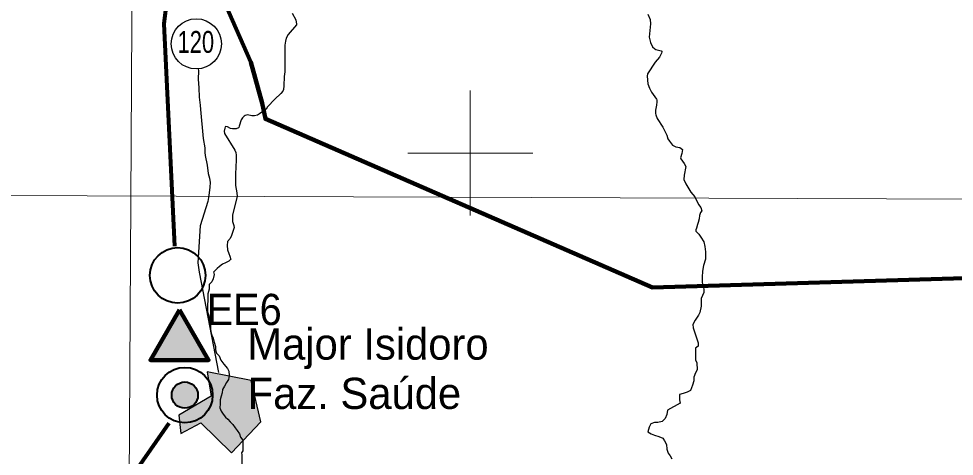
# Model space of a CAD drawing. Extents: x 553962 to 842807, y 8883888 to 9032388.
# Drawn here: x 717768 to 732752, y 8945147 to 8952150 of the extents above; entities that cross this region are included whole.
import ezdxf
from ezdxf.enums import TextEntityAlignment as Align

# ---------------------------------------------------------------- set-up
doc = ezdxf.new("R2010")
doc.units = 0
doc.header["$LTSCALE"] = 200
for name, color, linetype, lineweight in [('1', 7, 'Continuous', 13), ('12', 7, 'Continuous', 25), ('2', 7, 'Continuous', 13), ('21', 7, 'Continuous', 25), ('24', 7, 'Continuous', 25), ('28', 7, 'Continuous', 40), ('41', 7, 'Continuous', 40), ('48', 7, 'Continuous', 25), ('9', 7, 'Continuous', 90)]:
    doc.layers.add(name, color=color, linetype=linetype, lineweight=lineweight)

msp = doc.modelspace()

# ---------------------------------------------------------------- hatches: boundary and pattern name
at = {"layer": '21'}
msp.add_hatch(color=256, dxfattribs=at).paths.add_polyline_path([(720787.1, 8946496.4), (720850.6, 8946110.2), (720334.5, 8945806.5), (720363, 8945511.1), (720684.9, 8945680.2), (721175.9, 8945203.6), (721647.6, 8945700.8), (721491.5, 8946358.8)])
at = {"layer": '28'}
for points in [[(720343.6, 8947493.5), (720809.7, 8946686.1), (719877.5, 8946686.1)], [(720639.5, 8946126, 1), (720218.7, 8946126, 1)]]:
    msp.add_hatch(color=256, dxfattribs=at).paths.add_polyline_path(points)

# ---------------------------------------------------------------- linework, layer by layer
at = {"layer": '1'}
msp.add_line((565315.3, 8949866.8), (791497.7, 8949052.2), dxfattribs=at)
msp.add_lwpolyline([(719978.9, 9023574.5), (719561.6, 8949232.2), (719215.6, 8890710.6)], dxfattribs=at)
at = {"layer": '12'}
for points in [[(720644.9, 8951350), (720646.6, 8951317.5), (720645, 8951184.2), (720655.2, 8951046.6), (720660.7, 8950896.5), (720676.6, 8950767.3), (720679.5, 8950698.6), (720720, 8950234.3), (720748.8, 8950083.7), (720750.6, 8950010.8), (720756.6, 8949959.2), (720786.4, 8949804.4), (720801.7, 8949671.1), (720822.7, 8949598), (720833.3, 8949529.3), (720830.9, 8949456.4), (720814.3, 8949323), (720797.8, 8949224.2)], [(720797.8, 8949224.2), (720675.5, 8948838), (720637.7, 8948242.1), (720657.5, 8948094.3), (720969.8, 8946485.6)]]:
    msp.add_lwpolyline(points, dxfattribs=at)
at = {"layer": '2'}
for p, q in [((725000, 8949000), (725000, 8951000)), ((724000, 8950000), (726000, 8950000))]:
    msp.add_line(p, q, dxfattribs=at)
at = {"layer": '21'}
msp.add_lwpolyline([(720787.1, 8946496.4), (720850.6, 8946110.2), (720334.5, 8945806.5), (720363, 8945511.1), (720684.9, 8945680.2), (721175.9, 8945203.6), (721647.6, 8945700.8), (721491.5, 8946358.8)], close=True, dxfattribs=at)
at = {"layer": '24'}
for points in [[(722149.9, 8952237.2), (722206.1, 8952129.9), (722219.2, 8952064.8), (722214.7, 8952053.4), (722083.3, 8951895.2), (722050.7, 8951840.8)], [(727843.8, 8952222.5), (727880.4, 8952138.2), (727886.1, 8952068.9), (727868, 8951855.6), (727886.6, 8951768.9), (727917.6, 8951701.7), (727953.7, 8951666), (727971.5, 8951657.5), (728059.2, 8951635.3), (728067.2, 8951629.9), (728070.5, 8951619.7), (728065.6, 8951598.7), (728032.7, 8951533.3), (727962.4, 8951454.6), (727839.5, 8951269.9), (727832.7, 8951229.1), (727845.7, 8951109.5), (727868.8, 8951037.2), (727900.2, 8950972.9), (727980.7, 8950863.7), (727986.6, 8950849.9), (727988.4, 8950820.9), (727984.7, 8950765.2), (727967.7, 8950684.6), (727966.2, 8950633.4), (727970.7, 8950612.8), (727995.9, 8950553.3), (728084, 8950413), (728146, 8950288.8), (728166.5, 8950228.6), (728190.4, 8950188.3), (728241.6, 8950126.4), (728291.3, 8950100.9), (728357.7, 8950086.8), (728400.8, 8950059.1), (728388.3, 8949995.5), (728368.3, 8949923.4), (728374.6, 8949907.3), (728428.1, 8949834.8), (728450.3, 8949782.8), (728425.1, 8949647.1), (728421, 8949575.3), (728450.8, 8949507.4), (728532.8, 8949374.5), (728598.3, 8949300.4), (728656.5, 8949177.3)], [(722050.7, 8951840.8), (722038.6, 8951793.3), (722030.8, 8951726.5), (722032.3, 8951398.8), (722028.7, 8951299.8), (722021.7, 8951225.2), (722016.1, 8951074.9), (722008, 8951019.3), (722000.1, 8950992.6), (721969, 8950952.7), (721869.3, 8950860.9), (721753, 8950739.2), (721728.9, 8950700.5), (721627.2, 8950625.8), (721594.7, 8950607.3), (721543.8, 8950594), (721500.2, 8950594.2), (721433.2, 8950614.3), (721396.2, 8950601.1), (721377.1, 8950590.3), (721351, 8950564.9), (721332.8, 8950532.1), (721297.2, 8950432.1), (721294.4, 8950408.3), (721289.9, 8950402.2), (721248.6, 8950389.7), (721192.8, 8950385.5), (721162.4, 8950393.5), (721112.3, 8950419.6), (721087.2, 8950423.9), (721075.9, 8950419.2), (721066.9, 8950399.9), (721059.7, 8950351.2), (721065.8, 8950315.3), (721229.4, 8950044.8), (721245.2, 8950008.3), (721250.1, 8949966.3)], [(721250.1, 8949966.3), (721250.2, 8949871.2), (721250.2, 8949871.2), (721243.6, 8949796.7), (721237.8, 8949646.3), (721241.5, 8949480.6), (721262.5, 8949362.2), (721267.9, 8949307.1), (721191.4, 8949010.2)], [(728656.5, 8949177.3), (728694.1, 8949128.8), (728707.6, 8949076.1), (728689.3, 8949050.9), (728673.1, 8949000.2), (728664.5, 8948946.7), (728650.8, 8948890.9), (728640, 8948857.9), (728623.6, 8948797), (728615.5, 8948769.1), (728612.7, 8948751.6)], [(721191.4, 8949010.2), (721191, 8948954.2), (721190.6, 8948903.3), (721215.6, 8948842), (721218.6, 8948805.4)], [(721219.8, 8948809.2), (721199.7, 8948745.4), (721173.8, 8948679.3), (721153.2, 8948633.6), (721114.3, 8948584.8), (721107.6, 8948519.8), (721114.3, 8948450.3), (721131.2, 8948394.4), (721151.2, 8948348.5), (721164.9, 8948297.2)], [(728612.7, 8948751.6), (728660.2, 8948703.4), (728695.4, 8948652.3), (728740.7, 8948580.7), (728755.4, 8948504.2), (728770.1, 8948417.6), (728769.8, 8948366.6), (728769.3, 8948300.4), (728738.1, 8948198.8), (728717.1, 8948107.2), (728716.5, 8948015.6), (728715.9, 8947929), (728740.6, 8947821.9), (728740.2, 8947771), (728698.8, 8947674.5), (728698.3, 8947603.2), (728698, 8947547.2), (728677, 8947450.6), (728656.3, 8947404.9), (728599.8, 8947323.7), (728563.7, 8947257.7), (728568.4, 8947201.7), (728648.1, 8946961.9), (728647.8, 8946910.9), (728606.8, 8946875.6), (728606.5, 8946824.6), (728605.9, 8946743.2), (728605.6, 8946692.2), (728630.7, 8946641.2), (728635, 8946529.1), (728609.2, 8946483.4), (728583.3, 8946412.3), (728582.9, 8946356.3), (728562.1, 8946285.1), (728525.9, 8946198.8), (728474.8, 8946173.6), (728408.6, 8946153.6), (728352.5, 8946133.6), (728351.9, 8946052.1), (728361.7, 8945996.1), (728366, 8945992.5)], [(721162.8, 8948295.4), (721135.4, 8948272.2), (721079.2, 8948242), (721033.3, 8948221.9), (720982.2, 8948186.6), (720946.4, 8948151.1), (720887.8, 8948093.3)], [(720886.8, 8948096.7), (720898.2, 8948057.6), (720882.5, 8947986.4), (720861.8, 8947940.7), (720820.8, 8947895.1), (720820.3, 8947823.8), (720799.5, 8947747.6), (720798.7, 8947640.7), (720793.1, 8947569.4), (720792.8, 8947518.5), (720792.4, 8947457.4), (720812.3, 8947401.2), (720827, 8947319.7), (720841.7, 8947238.1), (720841.4, 8947187.2), (720846.1, 8947136.2), (720861, 8947085.2), (720881, 8947039.2), (720900.9, 8946972.9), (720920.8, 8946901.5), (720920.4, 8946850.6), (720935.3, 8946799.6), (720980.8, 8946753.5), (721005.7, 8946687.1), (721051.1, 8946620.6), (721111.6, 8946554.1), (721131.6, 8946508.1), (721141.3, 8946441.8), (721125.6, 8946375.7), (721094.8, 8946330.1), (721063.9, 8946269.2), (721033, 8946213.3), (721027.5, 8946162.4), (721011.9, 8946111.6), (720996.2, 8946050.6), (720995.8, 8945984.4), (720990.3, 8945923.3), (721010.2, 8945867.2), (721040.4, 8945821.2), (721080.8, 8945775.1), (721116.2, 8945739.2), (721156.6, 8945698.2), (721197, 8945657.3), (721237.2, 8945601), (721267.5, 8945560.1)], [(728361.7, 8945996.1), (728157.5, 8945885.3), (728146.8, 8945814.1), (728121, 8945753.1), (728074.9, 8945702.5), (728003.6, 8945687.6), (727952.7, 8945687.9), (727891.5, 8945667.9), (727865.7, 8945612.1), (727844.9, 8945540.9), (727895.5, 8945505), (727951.3, 8945484.2), (728022.4, 8945463.4), (728083.2, 8945437.6), (728113.5, 8945396.7), (728143.5, 8945335.4), (728148.1, 8945259), (728168, 8945197.7), (728203.3, 8945156.8), (728228.4, 8945105.7)], [(721267.5, 8945560.1), (721302.7, 8945508.9), (721322.7, 8945452.8), (721358, 8945406.8), (721357.6, 8945345.6), (721357.2, 8945289.6), (721356.8, 8945233.6), (721336.6, 8945202.4)]]:
    msp.add_lwpolyline(points, dxfattribs=at)
msp.add_spline([(721338.8, 8945205.7), (721343, 8945051.6), (721343, 8944957), (721332, 8944830.1)], degree=3, dxfattribs=at)
at = {"layer": '28', "lineweight": 80}
for points in [[(720470.5, 8959737.4), (720590.3, 8956102.3), (720091.3, 8952067.9), (720262.7, 8948511.3)], [(720171.2, 8945676.6), (715086.9, 8938383.2), (711274.8, 8933762.2), (707980.3, 8932086.5)]]:
    msp.add_lwpolyline(points, dxfattribs=at)
at = {"layer": '28', "lineweight": 90}
msp.add_lwpolyline([(720343.6, 8947493.5), (720809.7, 8946686.1), (719877.5, 8946686.1)], close=True, dxfattribs=at)
at = {"layer": '28'}
for centre, radius in [((720314, 8948042.5), 444.4), ((720429.1, 8946126), 444.4), ((720429.1, 8946126), 210.4)]:
    msp.add_circle(centre, radius, dxfattribs=at)
at = {"layer": '48'}
msp.add_circle((720612.5, 8951747.7), 401.3, dxfattribs=at)
at = {"layer": '9'}
msp.add_lwpolyline([(717295.3, 8959630.3), (717636.9, 8956393.6), (717537.2, 8955887), (718376.1, 8955487), (718808.6, 8955185.8), (719472.1, 8954177.6), (719984.6, 8952814.2), (721077.3, 8952390.4), (721486.8, 8951456.6), (721666.8, 8950799.8), (721718.4, 8950547.1), (727920.4, 8947850.3), (733274.5, 8948007.9), (737635.8, 8948628.8)], dxfattribs=at)

# ---------------------------------------------------------------- texts
at = {"layer": '28', "width": 0.95}
msp.add_text('EE6', height=500, dxfattribs=at).set_placement((720779.5, 8947247.4))
at = {"layer": '41'}
for s, p in [('Major Isidoro', (721429.9, 8946693.7)), ('Faz. Saúde', (721434.9, 8945904.2))]:
    msp.add_text(s, height=500, dxfattribs=at).set_placement(p)
at = {"layer": '48', "width": 0.75}
msp.add_text('120', height=350, dxfattribs=at).set_placement((720604.8, 8951604.3), align=Align.CENTER)

doc.saveas('drawing.dxf')
